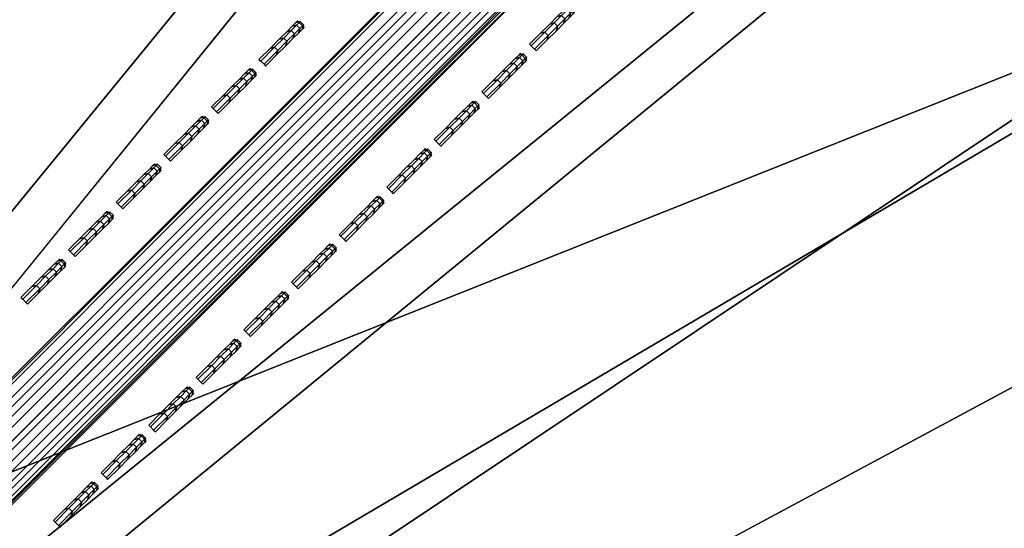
# Model space of a CAD drawing. Header units: inches. Extents: x 0 to 63.6, y -63.6 to 0.
# Tile 385 of 475: x 29.8 to 30.894, y -33.946 to -33.381. Entities that reach past the tile are written whole.
import ezdxf

# ---------------------------------------------------------------- set-up
doc = ezdxf.new("R2010")
doc.units = ezdxf.units.IN
doc.header["$LTSCALE"] = 0.03937
doc.header["$MEASUREMENT"] = 0
for name, color, linetype in [('A-FURN-3-ST', 151, 'Continuous'), ('A-FURN-3-ST-BK', 151, 'Continuous'), ('A-FURN-3-ST-SEAM', 250, 'Continuous'), ('A-FURN-3-STITCH', 15, 'Continuous')]:
    doc.layers.add(name, color=color, linetype=linetype)

msp = doc.modelspace()

# ---------------------------------------------------------------- meshes
at = {"layer": 'A-FURN-3-ST'}
mesh = msp.add_polyface(dxfattribs=at)
corners = [(47.2494, -22.6677, 18), (45.7647, -21.0157, 18), (30.2851, -35.8696, 18), (29.0547, -34.5849, 18), (44.2222, -19.4174, 18), (42.6239, -17.875, 18), (27.77, -33.3546, 18), (40.9719, -16.3902, 18), (26.4332, -32.181, 18), (39.2682, -14.9651, 18), (25.0468, -31.0664, 18), (37.515, -13.6013, 18), (23.6135, -30.0129, 18), (35.7144, -12.3007, 18), (22.136, -29.0223, 18), (33.8688, -11.0648, 18), (42.5956, -16.3574, 5.5), (41.6674, -15.5877, 5.3087), (40.9281, -14.9068, 5.5), (39.9347, -14.1383, 5.3087), (39.2112, -13.515, 5.5), (38.1515, -12.7513, 5.3087), (37.447, -12.1836, 5.5), (41.5964, -15.6696, 5.1464), (39.8666, -14.2227, 5.1464), (38.0865, -12.8381, 5.1464), (36.0566, -11.8078, 5), (37.9893, -12.9679, 5.0381), (37.8745, -13.121, 5), (39.7648, -14.3489, 5.0381), (39.6447, -14.4979, 5), (41.4902, -15.7922, 5.0381), (41.3648, -15.9368, 5), (42.5956, -16.3574, 16.9), (40.9281, -14.9068, 16.9), (39.2112, -13.515, 16.9), (37.447, -12.1836, 16.9), (42.8179, -17.6666, 17.9625), (41.1584, -16.1751, 17.9625), (39.4469, -14.7434, 17.9625), (37.6857, -13.3735, 17.9625), (41.6678, -15.5873, 17.1847), (39.9351, -14.1379, 17.1847), (39.8661, -14.2234, 17.45), (41.5959, -15.6704, 17.45), (39.7564, -14.3596, 17.6778), (41.4814, -15.8025, 17.6778), (39.6134, -14.5369, 17.8526), (41.3322, -15.9746, 17.8526), (38.1519, -12.7509, 17.1847), (38.0861, -12.8389, 17.45), (37.9813, -12.9788, 17.6778), (37.8447, -13.1611, 17.8526), (36.0283, -11.8491, 17.8526), (35.8769, -12.0669, 17.9625), (49.1417, -23.9949, 5), (28.6305, -35.0091, 5), (47.7028, -22.2748, 5), (46.2038, -20.6068, 5), (44.6464, -18.9932, 5), (43.0328, -17.4358, 5), (27.3646, -33.7969, 5), (26.0475, -32.6406, 5), (24.6816, -31.5424, 5), (23.2694, -30.5044, 5), (21.8136, -29.5284, 5), (34.1932, -10.5601, 5)]
mesh.append_faces([[corners[k] for k in face] for face in [(0, 1, 2), (3, 1, 4), (3, 4, 5), (3, 5, 6), (6, 5, 7), (6, 7, 8), (8, 7, 9), (8, 9, 10), (10, 9, 11), (12, 11, 13), (14, 13, 15), (16, 17, 18), (18, 17, 19), (18, 19, 20), (20, 19, 21), (20, 21, 22), (17, 23, 24, 19), (19, 24, 25, 21), (26, 27, 28), (28, 27, 29), (28, 29, 30), (30, 29, 31), (30, 31, 32), (23, 31, 29, 24), (24, 29, 27, 25), (33, 18, 34), (34, 18, 20), (34, 20, 35), (35, 20, 22), (35, 22, 36), (7, 37, 38), (7, 38, 9), (9, 38, 39), (9, 39, 11), (11, 39, 40), (11, 40, 13), (33, 34, 41), (41, 34, 42), (41, 42, 43, 44), (44, 43, 45, 46), (46, 45, 47, 48), (48, 47, 39, 38), (34, 35, 42), (42, 35, 49), (42, 49, 50, 43), (43, 50, 51, 45), (45, 51, 52, 47), (47, 52, 40, 39), (35, 36, 49), (52, 53, 54, 40), (55, 56, 57), (57, 56, 58), (58, 56, 59), (59, 56, 60), (60, 61, 32), (32, 61, 62), (32, 62, 30), (30, 62, 63), (30, 63, 28), (28, 64, 26), (26, 65, 66)]])
mesh = msp.add_polyface(dxfattribs=at)
corners = [(34.1112, -41.826, 5), (33.95, -41.9291, 5.0381), (33.1353, -40.3702, 5), (32.9787, -40.4802, 5.0381), (32.0972, -38.9581, 5), (31.9455, -39.0747, 5.0381), (30.999, -37.5921, 5), (30.8525, -37.7152, 5.0381), (29.8427, -36.275, 5), (30.101, -37.3129, 5.5), (30.6453, -37.8893, 5.3087), (31.243, -38.6788, 5.5), (31.731, -39.2396, 5.3087), (32.323, -40.0941, 5.5), (32.7572, -40.6357, 5.3087), (33.339, -41.5562, 5.5), (33.7221, -42.0749, 5.3087), (33.8134, -42.0165, 5.1464), (32.8459, -40.5734, 5.1464), (31.8169, -39.1736, 5.1464), (30.7283, -37.8196, 5.1464), (34.2889, -43.062, 16.9), (33.339, -41.5562, 16.9), (32.323, -40.0941, 16.9), (31.243, -38.6788, 16.9), (30.101, -37.3129, 16.9), (34.3774, -41.657, 17.9625), (34.6173, -41.5036, 18), (33.3937, -40.1897, 17.9625), (33.6267, -40.0261, 18), (32.3475, -38.7663, 17.9625), (32.5732, -38.5928, 18), (31.2406, -37.3896, 17.9625), (31.4586, -37.2064, 18), (30.0752, -36.062, 17.9625), (30.2851, -35.8696, 18), (29.8797, -36.2413, 17.8526), (31.0375, -37.5603, 17.8526), (32.1372, -38.9281, 17.8526), (33.1766, -40.3422, 17.8526), (34.1539, -41.7999, 17.8526), (29.7118, -36.3953, 17.6778), (30.8631, -37.7068, 17.6778), (31.9566, -39.0669, 17.6778), (32.9902, -40.4731, 17.6778), (33.962, -41.9227, 17.6778), (30.6451, -37.89, 17.1847), (31.7309, -39.2405, 17.1847), (32.7572, -40.6367, 17.1847), (33.7221, -42.076, 17.1847), (33.8147, -42.0168, 17.45), (32.8471, -40.5736, 17.45), (31.818, -39.1735, 17.45), (30.7293, -37.8193, 17.45), (56.8407, -37.5564, 18), (45.7647, -21.0157, 18), (29.0547, -34.5849, 18), (58.2854, -39.3617, 5), (57.3865, -37.3071, 5), (56.4152, -35.2858, 5), (28.6305, -35.0091, 5), (43.0328, -17.4358, 5), (27.3646, -33.7969, 5)]
mesh.append_faces([[corners[k] for k in face] for face in [(0, 1, 2), (2, 1, 3), (2, 3, 4), (4, 3, 5), (4, 5, 6), (6, 5, 7), (6, 7, 8), (9, 10, 11), (11, 10, 12), (11, 12, 13), (13, 12, 14), (13, 14, 15), (15, 14, 16), (17, 16, 14, 18), (18, 14, 12, 19), (19, 12, 10, 20), (1, 17, 18, 3), (3, 18, 19, 5), (5, 19, 20, 7), (15, 21, 22), (15, 22, 13), (13, 22, 23), (13, 23, 11), (11, 23, 24), (11, 24, 9), (9, 24, 25), (26, 27, 28), (28, 27, 29), (28, 29, 30), (30, 29, 31), (30, 31, 32), (32, 31, 33), (32, 33, 34), (34, 33, 35), (34, 36, 37, 32), (32, 37, 38, 30), (30, 38, 39, 28), (28, 39, 40, 26), (36, 41, 42, 37), (37, 42, 43, 38), (38, 43, 44, 39), (39, 44, 45, 40), (46, 25, 24), (46, 24, 47), (47, 24, 23), (47, 23, 48), (48, 23, 22), (48, 22, 49), (50, 45, 44, 51), (51, 44, 43, 52), (52, 43, 42, 53), (49, 50, 51, 48), (48, 51, 52, 47), (47, 52, 53, 46), (31, 54, 33), (33, 54, 35), (35, 55, 56), (57, 4, 6), (58, 6, 8), (59, 8, 60), (61, 60, 62)]])
mesh = msp.add_polyface(dxfattribs=at)
corners = [(30.2851, -35.8696, 18), (48.6745, -24.3714, 18), (47.2494, -22.6677, 18), (52.7253, -28.0019, 5.5), (53.468, -29.1964, 5.3087), (52.2111, -27.3193, 5.3087), (51.456, -26.1926, 5.5), (50.8883, -25.4881, 5.3087), (50.1247, -24.4284, 5.5), (49.5013, -23.705, 5.3087), (48.7328, -22.7115, 5.5), (48.0519, -21.9722, 5.3087), (53.3768, -29.2551, 5.1464), (52.1221, -27.3812, 5.1464), (50.8015, -25.5531, 5.1464), (49.4169, -23.773, 5.1464), (47.97, -22.0432, 5.1464), (47.7028, -22.2748, 5), (47.8474, -22.1494, 5.0381), (49.1417, -23.9949, 5), (49.2907, -23.8748, 5.0381), (50.5186, -25.7651, 5), (50.6717, -25.6503, 5.0381), (51.8318, -27.583, 5), (51.9889, -27.4738, 5.0381), (53.0795, -29.4464, 5), (53.2404, -29.3429, 5.0381), (52.7253, -28.0019, 16.9), (51.456, -26.1926, 16.9), (50.1247, -24.4284, 16.9), (48.7328, -22.7115, 16.9), (47.2822, -21.044, 5.5), (52.5748, -29.7708, 18), (51.5727, -27.7627, 17.9625), (51.3389, -27.9252, 18), (50.2661, -25.9539, 17.9625), (50.0383, -26.1246, 18), (48.8962, -24.1927, 17.9625), (47.4645, -22.4812, 17.9625), (45.973, -20.8217, 17.9625), (53.4684, -29.196, 17.1847), (52.2115, -27.319, 17.1847), (52.1212, -27.3816, 17.45), (53.3759, -29.2554, 17.45), (51.9776, -27.4813, 17.6778), (53.2289, -29.35, 17.6778), (51.7906, -27.6113, 17.8526), (53.0373, -29.4732, 17.8526), (50.8887, -25.4877, 17.1847), (50.8007, -25.5535, 17.45), (50.6608, -25.6583, 17.6778), (50.4785, -25.7949, 17.8526), (49.5017, -23.7046, 17.1847), (49.4162, -23.7735, 17.45), (49.2801, -23.8832, 17.6778), (49.1027, -24.0262, 17.8526), (48.0523, -21.9718, 17.1847), (47.9693, -22.0438, 17.45), (47.8371, -22.1582, 17.6778), (47.665, -22.3075, 17.8526), (28.6305, -35.0091, 5)]
mesh.append_faces([[corners[k] for k in face] for face in [(0, 1, 2), (3, 4, 5), (3, 5, 6), (6, 5, 7), (6, 7, 8), (8, 7, 9), (8, 9, 10), (10, 9, 11), (4, 12, 13, 5), (5, 13, 14, 7), (7, 14, 15, 9), (9, 15, 16, 11), (17, 18, 19), (19, 18, 20), (19, 20, 21), (21, 20, 22), (21, 22, 23), (23, 22, 24), (23, 24, 25), (12, 26, 24, 13), (13, 24, 22, 14), (14, 22, 20, 15), (15, 20, 18, 16), (27, 3, 6), (27, 6, 28), (28, 6, 8), (28, 8, 29), (29, 8, 10), (29, 10, 30), (30, 10, 31), (32, 33, 34), (34, 33, 35), (34, 35, 36), (36, 35, 37), (36, 37, 1), (1, 37, 38), (1, 38, 2), (2, 38, 39), (40, 27, 41), (40, 41, 42, 43), (43, 42, 44, 45), (45, 44, 46, 47), (27, 28, 41), (41, 28, 48), (41, 48, 49, 42), (42, 49, 50, 44), (44, 50, 51, 46), (46, 51, 35, 33), (28, 29, 48), (48, 29, 52), (48, 52, 53, 49), (49, 53, 54, 50), (50, 54, 55, 51), (51, 55, 37, 35), (29, 30, 52), (52, 30, 56), (52, 56, 57, 53), (53, 57, 58, 54), (54, 58, 59, 55), (55, 59, 38, 37), (21, 60, 19)]])
mesh = msp.add_polyface(dxfattribs=at)
corners = [(34.6173, -41.5036, 18), (58.5487, -41.6565, 18), (33.6267, -40.0261, 18), (57.7311, -39.5913, 18), (32.5732, -38.5928, 18), (56.8407, -37.5564, 18), (30.2851, -35.8696, 18), (55.8786, -35.5544, 18), (54.8461, -33.5878, 18), (53.7443, -31.6591, 18), (52.5748, -29.7708, 18), (51.3389, -27.9252, 18), (50.0383, -26.1246, 18), (48.6745, -24.3714, 18), (56.1459, -33.6789, 5.5), (55.7779, -33.0785, 5.3087), (55.0716, -31.7474, 5.5), (54.6574, -31.117, 5.3087), (53.931, -29.8543, 5.5), (53.468, -29.1964, 5.3087), (52.7253, -28.0019, 5.5), (55.6828, -33.1305, 5.1464), (54.5642, -31.1723, 5.1464), (53.3768, -29.2551, 5.1464), (53.0795, -29.4464, 5), (51.9889, -27.4738, 5.0381), (53.2404, -29.3429, 5.0381), (54.2603, -31.353, 5), (54.4248, -31.2552, 5.0381), (55.3727, -33.3003, 5), (55.5405, -33.2084, 5.0381), (56.1459, -33.6789, 16.9), (55.0716, -31.7474, 16.9), (53.931, -29.8543, 16.9), (52.7253, -28.0019, 16.9), (56.1331, -35.4267, 17.9625), (55.0959, -33.4512, 17.9625), (53.9891, -31.5137, 17.9625), (52.8142, -29.6168, 17.9625), (51.5727, -27.7627, 17.9625), (56.3703, -35.3078, 17.8526), (55.3286, -33.3239, 17.8526), (55.7784, -33.0781, 17.1847), (54.6579, -31.1166, 17.1847), (54.5633, -31.1726, 17.45), (55.6819, -33.1308, 17.45), (54.413, -31.2619, 17.6778), (55.5285, -33.2146, 17.6778), (54.2172, -31.3782, 17.8526), (53.4684, -29.196, 17.1847), (53.3759, -29.2554, 17.45), (53.2289, -29.35, 17.6778), (53.0373, -29.4732, 17.8526), (51.7906, -27.6113, 17.8526), (59.1108, -41.4469, 5), (33.1353, -40.3702, 5), (58.2854, -39.3617, 5), (32.0972, -38.9581, 5), (30.999, -37.5921, 5), (57.3865, -37.3071, 5), (29.8427, -36.275, 5), (56.4152, -35.2858, 5), (28.6305, -35.0091, 5), (51.8318, -27.583, 5), (50.5186, -25.7651, 5)]
mesh.append_faces([[corners[k] for k in face] for face in [(0, 1, 2), (2, 1, 3), (2, 3, 4), (4, 3, 5), (6, 5, 7), (6, 7, 8), (8, 9, 6), (6, 9, 10), (6, 10, 11), (11, 12, 6), (6, 12, 13), (14, 15, 16), (16, 15, 17), (16, 17, 18), (18, 17, 19), (18, 19, 20), (15, 21, 22, 17), (17, 22, 23, 19), (24, 25, 26), (24, 26, 27), (27, 26, 28), (27, 28, 29), (29, 28, 30), (21, 30, 28, 22), (22, 28, 26, 23), (31, 16, 32), (32, 16, 18), (32, 18, 33), (33, 18, 20), (33, 20, 34), (7, 35, 36), (7, 36, 8), (8, 36, 37), (8, 37, 9), (9, 37, 38), (9, 38, 10), (10, 38, 39), (40, 41, 36, 35), (31, 32, 42), (42, 32, 43), (42, 43, 44, 45), (45, 44, 46, 47), (47, 46, 48, 41), (41, 48, 37, 36), (32, 33, 43), (43, 33, 49), (43, 49, 50, 44), (44, 50, 51, 46), (46, 51, 52, 48), (48, 52, 38, 37), (33, 34, 49), (52, 53, 39, 38), (54, 55, 56), (56, 55, 57), (56, 58, 59), (59, 60, 61), (61, 62, 29), (29, 62, 27), (27, 62, 24), (24, 62, 63), (63, 62, 64)]])
mesh = msp.add_polyface(dxfattribs=at)
corners = [(29.8427, -36.275, 5), (30.8525, -37.7152, 5.0381), (29.7017, -36.4043, 5.0381), (28.6305, -35.0091, 5), (28.4952, -35.1444, 5.0381), (27.3646, -33.7969, 5), (27.2353, -33.938, 5.0381), (26.0475, -32.6406, 5), (25.9244, -32.7871, 5.0381), (24.6816, -31.5424, 5), (24.9609, -32.3966, 5.5), (25.7503, -32.9943, 5.3087), (26.3267, -33.5386, 5.5), (27.0524, -34.1374, 5.3087), (27.6405, -34.7402, 5.5), (28.3038, -35.3358, 5.3087), (28.8994, -35.9992, 5.5), (29.5022, -36.5872, 5.3087), (30.101, -37.3129, 5.5), (30.6453, -37.8893, 5.3087), (30.7283, -37.8196, 5.1464), (29.5821, -36.5139, 5.1464), (28.3805, -35.2591, 5.1464), (27.1257, -34.0575, 5.1464), (25.82, -32.9113, 5.1464), (30.101, -37.3129, 16.9), (28.8994, -35.9992, 16.9), (27.6405, -34.7402, 16.9), (26.3267, -33.5386, 16.9), (30.0752, -36.062, 17.9625), (30.2851, -35.8696, 18), (28.8534, -34.7862, 17.9625), (29.0547, -34.5849, 18), (27.5776, -33.5644, 17.9625), (27.77, -33.3546, 18), (26.25, -32.399, 17.9625), (26.4332, -32.181, 18), (24.8733, -31.2921, 17.9625), (24.7116, -31.5024, 17.8526), (26.0793, -32.6021, 17.8526), (27.3983, -33.7599, 17.8526), (28.6658, -34.9738, 17.8526), (29.8797, -36.2413, 17.8526), (25.9328, -32.7765, 17.6778), (27.2443, -33.9278, 17.6778), (28.5047, -35.1349, 17.6778), (29.7118, -36.3953, 17.6778), (25.7496, -32.9945, 17.1847), (24.9609, -32.3966, 16.9), (27.0519, -34.1377, 17.1847), (28.3034, -35.3362, 17.1847), (29.5019, -36.5877, 17.1847), (30.6451, -37.89, 17.1847), (30.7293, -37.8193, 17.45), (30.8631, -37.7068, 17.6778), (29.5829, -36.5135, 17.45), (28.3811, -35.2585, 17.45), (27.1262, -34.0567, 17.45), (25.8203, -32.9103, 17.45)]
mesh.append_faces([[corners[k] for k in face] for face in [(0, 1, 2), (0, 2, 3), (3, 2, 4), (3, 4, 5), (5, 4, 6), (5, 6, 7), (7, 6, 8), (7, 8, 9), (10, 11, 12), (12, 11, 13), (12, 13, 14), (14, 13, 15), (14, 15, 16), (16, 15, 17), (16, 17, 18), (18, 17, 19), (20, 19, 17, 21), (21, 17, 15, 22), (22, 15, 13, 23), (23, 13, 11, 24), (1, 20, 21, 2), (2, 21, 22, 4), (4, 22, 23, 6), (6, 23, 24, 8), (18, 25, 16), (16, 25, 26), (16, 26, 14), (14, 26, 27), (14, 27, 12), (12, 27, 28), (12, 28, 10), (29, 30, 31), (31, 30, 32), (31, 32, 33), (33, 32, 34), (33, 34, 35), (35, 34, 36), (35, 36, 37), (37, 38, 39, 35), (35, 39, 40, 33), (33, 40, 41, 31), (31, 41, 42, 29), (39, 43, 44, 40), (40, 44, 45, 41), (41, 45, 46, 42), (47, 48, 28), (47, 28, 49), (49, 28, 27), (49, 27, 50), (50, 27, 26), (50, 26, 51), (51, 26, 25), (51, 25, 52), (53, 54, 46, 55), (55, 46, 45, 56), (56, 45, 44, 57), (57, 44, 43, 58), (52, 53, 55, 51), (51, 55, 56, 50), (50, 56, 57, 49), (49, 57, 58, 47)]])
at = {"layer": 'A-FURN-3-ST-BK'}
mesh = msp.add_polyface(dxfattribs=at)
corners = [(30.941, -31.3661, 18.6363), (30.9526, -31.354, 18.4534), (29.5647, -30.0785, 18.4534), (30.9178, -31.3904, 18.2768), (29.5314, -30.1163, 18.2768), (30.8411, -31.4704, 18.1303), (29.4582, -30.1994, 18.1303), (30.7331, -31.5831, 18.0337), (29.355, -30.3166, 18.0337), (29.2357, -30.4521, 18), (30.6081, -31.7134, 18), (27.8114, -29.2497, 18), (27.9248, -29.1093, 18.0337), (28.023, -28.9878, 18.1303), (28.0926, -28.9017, 18.2768), (28.1243, -28.8625, 18.4534), (29.5536, -30.091, 18.6363), (28.1137, -28.8755, 18.6363), (31.9262, -33.0315, 18), (28.8993, -35.9991, 18), (27.6405, -34.7403, 18), (28.8993, -35.9991, 5.25), (28.8751, -36.0222, 5.125), (27.6405, -34.7403, 5.25), (28.809, -36.0855, 5.0335), (27.5541, -34.8306, 5.0335), (27.6174, -34.7645, 5.125), (28.7186, -36.1719, 5), (30.159, -35.9851, 31.8898), (30.2571, -35.8951, 31.5452), (28.9339, -34.7057, 31.8898), (28.7966, -34.843, 32.204), (30.0159, -36.1163, 32.204), (28.6208, -35.0188, 32.4772), (29.8326, -36.2844, 32.4772), (28.4124, -35.2272, 32.6999), (29.6155, -36.4835, 32.6999), (28.1786, -35.461, 32.8647), (29.3718, -36.7069, 32.8647), (27.9274, -35.7122, 32.9659), (29.1099, -36.947, 32.9659), (29.028, -34.6116, 31.5452), (27.6545, -33.4806, 31.8898), (27.5233, -33.6237, 32.204), (27.7445, -33.3825, 31.5452)]
mesh.append_faces([[corners[k] for k in face] for face in [(0, 1, 2), (2, 1, 3, 4), (4, 3, 5, 6), (6, 5, 7, 8), (8, 7, 9), (9, 7, 10), (9, 11, 8), (8, 11, 12), (8, 12, 13, 6), (6, 13, 14, 4), (4, 14, 15, 2), (2, 15, 16), (16, 15, 17), (16, 0, 2), (18, 19, 20), (18, 20, 10), (10, 20, 9), (19, 21, 20), (21, 22, 23), (22, 24, 25, 26), (24, 27, 25), (28, 29, 30), (28, 30, 31, 32), (32, 31, 33, 34), (34, 33, 35, 36), (36, 35, 37, 38), (38, 37, 39, 40), (29, 41, 30), (30, 41, 42), (30, 42, 43, 31), (41, 44, 42), (41, 0, 44), (44, 0, 16)]])
mesh = msp.add_polyface(dxfattribs=at)
corners = [(34.7641, -35.5259, 18.6363), (35.9313, -37.0057, 18.4534), (34.7771, -35.5153, 18.4534), (33.5486, -34.086, 18.6363), (33.5611, -34.0749, 18.4534), (32.2735, -32.6986, 18.6363), (32.2856, -32.687, 18.4534), (30.941, -31.3661, 18.6363), (30.9526, -31.354, 18.4534), (30.6081, -31.7134, 18), (30.7331, -31.5831, 18.0337), (31.9262, -33.0315, 18), (32.0565, -32.9066, 18.0337), (33.1875, -34.4039, 18), (33.323, -34.2846, 18.0337), (34.3899, -35.8283, 18), (34.5303, -35.7148, 18.0337), (35.5313, -37.302, 18), (34.6518, -35.6166, 18.1303), (33.4402, -34.1814, 18.1303), (32.1692, -32.7985, 18.1303), (30.8411, -31.4704, 18.1303), (35.8908, -37.0357, 18.2768), (35.8018, -37.1016, 18.1303), (34.7379, -35.547, 18.2768), (33.5233, -34.1082, 18.2768), (32.2492, -32.7218, 18.2768), (30.9178, -31.3904, 18.2768), (30.1008, -37.3127, 18), (28.8993, -35.9991, 18), (31.4295, -37.2306, 31.5452), (30.2571, -35.8951, 31.5452), (29.028, -34.6116, 31.5452)]
mesh.append_faces([[corners[k] for k in face] for face in [(0, 1, 2), (0, 2, 3), (3, 2, 4), (3, 4, 5), (5, 4, 6), (5, 6, 7), (7, 6, 8), (9, 10, 11), (11, 10, 12), (11, 12, 13), (13, 12, 14), (13, 14, 15), (15, 14, 16), (15, 16, 17), (18, 16, 14, 19), (19, 14, 12, 20), (20, 12, 10, 21), (22, 23, 18, 24), (24, 18, 19, 25), (25, 19, 20, 26), (26, 20, 21, 27), (1, 22, 24, 2), (2, 24, 25, 4), (4, 25, 26, 6), (6, 26, 27, 8), (15, 28, 13), (13, 28, 29), (13, 29, 11), (30, 0, 3), (30, 3, 31), (31, 3, 5), (31, 5, 32), (32, 5, 7)]])
at = {"layer": 'A-FURN-3-ST-SEAM'}
mesh = msp.add_polyface(dxfattribs=at)
corners = [(0.1, -23.5496, 5.5003), (0.0965, -23.5235, 16.9008), (0.1, -23.5408, 16.9008), (0.0051, -23.5452, 17.0869), (0.0003, -23.5283, 17.0837), (0.0003, -23.5454, 16.9008), (0.0051, -23.5625, 16.9008), (0.003, -23.5667, 5.5003), (0.003, -23.5325, 5.5003), (0.0155, -23.577, 16.9008), (0.025, -23.5929, 5.5003), (0.0304, -23.5867, 16.9008), (0.0587, -23.5989, 5.5003), (0.0655, -23.588, 16.9008), (0.0812, -23.5798, 16.9008), (0.0812, -23.5622, 17.0901), (0.0655, -23.5702, 17.0915), (0.0812, -23.5067, 17.283), (0.0655, -23.5142, 17.286), (0.0883, -23.5818, 5.5003), (0.0929, -23.5664, 16.9008), (0.0929, -23.5489, 17.0876), (0.1, -23.5239, 17.0828), (0.0304, -23.513, 17.2856), (0.0304, -23.5689, 17.0913), (0.0155, -23.504, 17.282), (0.0155, -23.5594, 17.0895), (0.0883, -23.5175, 5.5003), (0.0587, -23.5004, 5.5003), (0.025, -23.5063, 5.5003), (40.0732, -63.5467, 16.9008), (40.0579, -63.5513, 5.5003), (40.0598, -63.5584, 16.9008), (40.0408, -63.5809, 5.5003), (40.0516, -63.5741, 16.9008), (40.0529, -63.6092, 16.9008), (40.0467, -63.6146, 5.5003), (40.0626, -63.6241, 16.9008), (40.0729, -63.6366, 5.5003), (40.0707, -63.6092, 17.0913), (40.0694, -63.5741, 17.0915)]
mesh.append_faces([[corners[k] for k in face] for face in [(0, 1, 2), (3, 4, 5, 6), (6, 5, 7), (7, 5, 8), (6, 7, 9), (9, 7, 10), (9, 10, 11), (11, 10, 12), (11, 12, 13), (13, 12, 14), (13, 14, 15, 16), (16, 15, 17, 18), (12, 19, 14), (14, 19, 20), (14, 20, 21, 15), (19, 0, 20), (20, 0, 2), (20, 2, 21), (21, 2, 22), (18, 23, 24, 16), (16, 24, 11, 13), (23, 25, 26, 24), (24, 26, 9, 11), (26, 3, 6, 9), (30, 31, 32), (31, 33, 32), (32, 33, 34), (34, 33, 35), (35, 33, 36), (35, 36, 37), (37, 36, 38), (39, 40, 34, 35)]])
mesh.append_faces([[corners[k] for k in face] for face in [(8, 10, 7)]], dxfattribs={"vtx0": -1})
mesh.append_faces([[corners[k] for k in face] for face in [(28, 12, 29), (29, 10, 8)]], dxfattribs={"vtx0": -1, "vtx1": -1})
mesh.append_faces([[corners[k] for k in face] for face in [(28, 19, 12), (29, 12, 10)]], dxfattribs={"vtx0": -1, "vtx2": -1})
mesh.append_faces([[corners[k] for k in face] for face in [(0, 19, 27)]], dxfattribs={"vtx1": -1})
mesh = msp.add_polyface(dxfattribs=at)
corners = [(30.761, -32.9312, 22.931), (30.7436, -32.9291, 22.9279), (31.6078, -32.0649, 18.6246), (31.6252, -32.067, 18.6277), (31.3818, -32.3103, 18.0446), (31.3703, -32.3024, 18.0556), (31.308, -32.3858, 18.0321), (31.3576, -32.2915, 18.0612), (31.287, -32.3649, 18.0492), (31.5738, -32.0274, 18.6253), (31.5802, -32.0438, 18.6233), (30.716, -32.908, 22.9266), (30.7096, -32.8916, 22.9286), (30.7278, -32.9212, 22.9263), (31.592, -32.057, 18.6231), (30.7138, -32.8577, 22.9363), (31.578, -31.9936, 18.633), (31.6212, -31.9696, 18.6465), (31.604, -31.9721, 18.6425), (30.7398, -32.8363, 22.9458), (30.757, -32.8338, 22.9497), (30.7742, -32.8378, 22.9524), (31.6383, -31.9736, 18.6491), (31.6696, -32.0142, 18.6473), (31.664, -31.9975, 18.6495), (30.7998, -32.8617, 22.9527), (30.8054, -32.8784, 22.9505), (30.8045, -32.8958, 22.9468), (31.6687, -32.0316, 18.6436), (31.308, -32.3858, 17.9679), (31.3952, -32.3051, 17.9881), (31.3162, -32.3941, 18), (31.3961, -32.3142, 18.013), (31.6563, -32.054, 18.6366), (30.7922, -32.9182, 22.9399), (29.0638, -34.6465, 31.5464), (31.287, -32.3649, 17.9508), (31.3891, -32.2947, 17.975), (31.3909, -32.3146, 18.0299), (31.6421, -32.0634, 18.6319), (30.7779, -32.9275, 22.9351), (29.0496, -34.6559, 31.5416), (30.7247, -32.8446, 22.9411), (31.5889, -31.9804, 18.6378), (31.2632, -32.3411, 18.0433), (31.2632, -32.3411, 17.9567), (31.2477, -32.3255, 18.0171), (31.2477, -32.3255, 17.9829)]
mesh.append_faces([[corners[k] for k in face] for face in [(0, 1, 2, 3), (4, 5, 6), (6, 7, 8), (9, 10, 11, 12), (1, 13, 14, 2), (12, 15, 16, 9), (17, 18, 19, 20), (20, 21, 22, 17), (23, 24, 25, 26), (26, 27, 28, 23), (29, 30, 31), (31, 30, 32), (33, 28, 34), (34, 28, 27), (34, 27, 35), (29, 36, 37), (4, 6, 38), (38, 6, 31), (38, 31, 32), (39, 33, 40), (40, 33, 34), (40, 34, 41), (21, 25, 24, 22), (42, 19, 18, 43), (15, 42, 43, 16), (13, 11, 10, 14), (40, 0, 3, 39)]])
mesh.append_faces([[corners[k] for k in face] for face in [(45, 46, 47)]], dxfattribs={"vtx0": -1})
mesh.append_faces([[corners[k] for k in face] for face in [(29, 8, 36), (36, 44, 45)]], dxfattribs={"vtx0": -1, "vtx1": -1})
mesh.append_faces([[corners[k] for k in face] for face in [(29, 6, 8), (36, 8, 44), (45, 44, 46)]], dxfattribs={"vtx0": -1, "vtx2": -1})
mesh.append_faces([[corners[k] for k in face] for face in [(31, 6, 29)]], dxfattribs={"vtx1": -1})
mesh = msp.add_polyface(dxfattribs=at)
corners = [(28.9581, -34.7341, 31.8222), (28.9412, -34.7315, 31.8175), (29.0152, -34.6575, 31.5344), (29.0327, -34.6595, 31.5375), (30.7436, -32.9291, 22.9279), (30.761, -32.9312, 22.931), (30.7096, -32.8916, 22.9286), (30.716, -32.908, 22.9266), (28.9877, -34.6364, 31.5331), (28.9812, -34.62, 31.5351), (28.9138, -34.7103, 31.8155), (28.907, -34.6942, 31.8186), (28.9256, -34.7234, 31.8151), (28.9995, -34.6496, 31.5329), (30.7278, -32.9212, 22.9263), (28.9102, -34.6613, 31.8303), (28.9854, -34.5861, 31.5428), (30.7138, -32.8577, 22.9363), (30.757, -32.8338, 22.9497), (30.7398, -32.8363, 22.9458), (29.0115, -34.5647, 31.5523), (29.0287, -34.5622, 31.5563), (28.9349, -34.6412, 31.8449), (28.9516, -34.6393, 31.8509), (28.9683, -34.6436, 31.855), (29.0458, -34.5661, 31.5589), (30.7742, -32.8378, 22.9524), (30.8054, -32.8784, 22.9505), (30.7998, -32.8617, 22.9527), (29.0715, -34.59, 31.5593), (29.0771, -34.6067, 31.557), (28.994, -34.6676, 31.8555), (28.9998, -34.6839, 31.8521), (28.9995, -34.7009, 31.8465), (29.0762, -34.6241, 31.5534), (30.8045, -32.8958, 22.9468), (29.0638, -34.6465, 31.5464), (28.9881, -34.7222, 31.8357), (28.8773, -34.833, 32.1153), (29.0496, -34.6559, 31.5416), (30.7922, -32.9182, 22.9399), (28.9745, -34.731, 31.8285), (28.9204, -34.6488, 31.8377), (28.9964, -34.5729, 31.5476), (30.7247, -32.8446, 22.9411), (30.7779, -32.9275, 22.9351)]
mesh.append_faces([[corners[k] for k in face] for face in [(0, 1, 2, 3), (3, 2, 4, 5), (6, 7, 8, 9), (9, 8, 10, 11), (1, 12, 13, 2), (2, 13, 14, 4), (11, 15, 16, 9), (9, 16, 17, 6), (18, 19, 20, 21), (21, 20, 22, 23), (23, 24, 25, 21), (21, 25, 26, 18), (27, 28, 29, 30), (30, 29, 31, 32), (32, 33, 34, 30), (30, 34, 35, 27), (36, 35, 34), (36, 34, 37), (37, 34, 33), (37, 33, 38), (39, 40, 36), (39, 36, 41), (41, 36, 37), (24, 31, 29, 25), (25, 29, 28, 26), (42, 22, 20, 43), (43, 20, 19, 44), (15, 42, 43, 16), (16, 43, 44, 17), (12, 10, 8, 13), (13, 8, 7, 14), (41, 0, 3, 39), (39, 3, 5, 45)]])
at = {"layer": 'A-FURN-3-STITCH'}
mesh = msp.add_polymesh((7, 4), dxfattribs=at)
for k, corner in enumerate([(30.4163, -33.3726, 24.999), (30.4144, -33.3708, 24.999), (30.4108, -33.3671, 24.999), (30.4089, -33.3652, 24.999), (30.4145, -33.3744, 25.038), (30.4157, -33.3695, 25.0392), (30.412, -33.3658, 25.0392), (30.4071, -33.367, 25.038), (30.4105, -33.3784, 25.0767), (30.4117, -33.3735, 25.0779), (30.408, -33.3698, 25.0779), (30.4031, -33.371, 25.0767), (30.4044, -33.3845, 25.1149), (30.4056, -33.3796, 25.116), (30.4019, -33.3759, 25.116), (30.397, -33.3772, 25.1149), (30.3961, -33.3928, 25.1522), (30.3974, -33.3878, 25.1534), (30.3937, -33.3841, 25.1534), (30.3888, -33.3854, 25.1522), (30.3859, -33.403, 25.1885), (30.3871, -33.3981, 25.1897), (30.3834, -33.3944, 25.1897), (30.3785, -33.3957, 25.1885), (30.3736, -33.4153, 25.2236), (30.3718, -33.4134, 25.2236), (30.3681, -33.4097, 25.2236), (30.3663, -33.4079, 25.2236)]):
    mesh.set_mesh_vertex(divmod(k, 4), corner)
mesh = msp.add_polymesh((7, 4), dxfattribs=at)
for k, corner in enumerate([(30.1157, -33.3894, 25.7894), (30.1138, -33.3876, 25.7894), (30.1101, -33.3839, 25.7894), (30.1083, -33.382, 25.7894), (30.1138, -33.3912, 25.8284), (30.1151, -33.3863, 25.8296), (30.1114, -33.3826, 25.8296), (30.1065, -33.3839, 25.8284), (30.1098, -33.3952, 25.8671), (30.1111, -33.3903, 25.8683), (30.1074, -33.3866, 25.8683), (30.1025, -33.3879, 25.8671), (30.1037, -33.4013, 25.9053), (30.105, -33.3964, 25.9064), (30.1013, -33.3927, 25.9064), (30.0964, -33.394, 25.9053), (30.0955, -33.4096, 25.9426), (30.0967, -33.4046, 25.9438), (30.0931, -33.401, 25.9438), (30.0881, -33.4022, 25.9426), (30.0852, -33.4198, 25.9789), (30.0865, -33.4149, 25.9801), (30.0828, -33.4112, 25.9801), (30.0779, -33.4125, 25.9789), (30.073, -33.4321, 26.014), (30.0712, -33.4302, 26.014), (30.0675, -33.4265, 26.014), (30.0656, -33.4247, 26.014)]):
    mesh.set_mesh_vertex(divmod(k, 4), corner)
mesh = msp.add_polymesh((7, 4), dxfattribs=at)
for k, corner in enumerate([(30.3634, -33.4255, 25.2625), (30.3615, -33.4237, 25.2625), (30.3579, -33.42, 25.2625), (30.356, -33.4181, 25.2625), (30.3616, -33.4273, 25.3015), (30.3628, -33.4224, 25.3027), (30.3591, -33.4187, 25.3027), (30.3542, -33.42, 25.3015), (30.3576, -33.4313, 25.3402), (30.3588, -33.4264, 25.3414), (30.3551, -33.4227, 25.3414), (30.3502, -33.4239, 25.3402), (30.3514, -33.4374, 25.3783), (30.3527, -33.4325, 25.3795), (30.349, -33.4288, 25.3795), (30.3441, -33.4301, 25.3783), (30.3432, -33.4457, 25.4157), (30.3445, -33.4407, 25.4168), (30.3408, -33.4371, 25.4168), (30.3359, -33.4383, 25.4157), (30.333, -33.4559, 25.452), (30.3342, -33.451, 25.4531), (30.3305, -33.4473, 25.4531), (30.3256, -33.4486, 25.452), (30.3207, -33.4682, 25.487), (30.3189, -33.4663, 25.487), (30.3152, -33.4626, 25.487), (30.3133, -33.4608, 25.487)]):
    mesh.set_mesh_vertex(divmod(k, 4), corner)
mesh = msp.add_polymesh((7, 4), dxfattribs=at)
for k, corner in enumerate([(30.0628, -33.4423, 26.0529), (30.0609, -33.4405, 26.0529), (30.0572, -33.4368, 26.0529), (30.0554, -33.4349, 26.0529), (30.0609, -33.4441, 26.0919), (30.0622, -33.4392, 26.0931), (30.0585, -33.4355, 26.0931), (30.0536, -33.4368, 26.0919), (30.0569, -33.4481, 26.1306), (30.0582, -33.4432, 26.1318), (30.0545, -33.4395, 26.1318), (30.0496, -33.4408, 26.1306), (30.0508, -33.4543, 26.1687), (30.052, -33.4493, 26.1699), (30.0484, -33.4457, 26.1699), (30.0434, -33.4469, 26.1687), (30.0426, -33.4625, 26.2061), (30.0438, -33.4576, 26.2072), (30.0401, -33.4539, 26.2072), (30.0352, -33.4551, 26.2061), (30.0323, -33.4727, 26.2424), (30.0336, -33.4678, 26.2435), (30.0299, -33.4641, 26.2435), (30.025, -33.4654, 26.2424), (30.0201, -33.485, 26.2774), (30.0183, -33.4831, 26.2774), (30.0146, -33.4794, 26.2774), (30.0127, -33.4776, 26.2774)]):
    mesh.set_mesh_vertex(divmod(k, 4), corner)
mesh = msp.add_polymesh((7, 4), dxfattribs=at)
for k, corner in enumerate([(30.3105, -33.4784, 25.526), (30.3086, -33.4766, 25.5259), (30.305, -33.4729, 25.5259), (30.3031, -33.471, 25.526), (30.3087, -33.4802, 25.565), (30.3099, -33.4753, 25.5661), (30.3062, -33.4716, 25.5661), (30.3013, -33.4729, 25.565), (30.3047, -33.4842, 25.6037), (30.3059, -33.4793, 25.6048), (30.3022, -33.4756, 25.6048), (30.2973, -33.4769, 25.6037), (30.2985, -33.4903, 25.6418), (30.2998, -33.4854, 25.643), (30.2961, -33.4817, 25.643), (30.2912, -33.483, 25.6418), (30.2903, -33.4986, 25.6791), (30.2916, -33.4936, 25.6803), (30.2879, -33.49, 25.6803), (30.283, -33.4912, 25.6791), (30.2801, -33.5088, 25.7154), (30.2813, -33.5039, 25.7166), (30.2776, -33.5002, 25.7166), (30.2727, -33.5015, 25.7154), (30.2678, -33.5211, 25.7505), (30.266, -33.5192, 25.7505), (30.2623, -33.5155, 25.7505), (30.2604, -33.5137, 25.7505)]):
    mesh.set_mesh_vertex(divmod(k, 4), corner)
mesh = msp.add_polymesh((7, 4), dxfattribs=at)
for k, corner in enumerate([(30.0099, -33.4952, 26.3164), (30.008, -33.4934, 26.3163), (30.0043, -33.4897, 26.3163), (30.0025, -33.4878, 26.3164), (30.008, -33.497, 26.3554), (30.0093, -33.4921, 26.3565), (30.0056, -33.4884, 26.3565), (30.0007, -33.4897, 26.3554), (30.004, -33.501, 26.3941), (30.0053, -33.4961, 26.3952), (30.0016, -33.4924, 26.3952), (29.9967, -33.4937, 26.3941), (29.9979, -33.5072, 26.4322), (29.9991, -33.5022, 26.4334), (29.9955, -33.4986, 26.4334), (29.9905, -33.4998, 26.4322), (29.9897, -33.5154, 26.4695), (29.9909, -33.5105, 26.4707), (29.9872, -33.5068, 26.4707), (29.9823, -33.508, 26.4695), (29.9794, -33.5256, 26.5058), (29.9807, -33.5207, 26.507), (29.977, -33.517, 26.507), (29.972, -33.5183, 26.5058), (29.9672, -33.5379, 26.5409), (29.9654, -33.536, 26.5409), (29.9617, -33.5323, 26.5409), (29.9598, -33.5305, 26.5409)]):
    mesh.set_mesh_vertex(divmod(k, 4), corner)
mesh = msp.add_polymesh((7, 4), dxfattribs=at)
for k, corner in enumerate([(30.2576, -33.5313, 25.7894), (30.2557, -33.5295, 25.7894), (30.252, -33.5258, 25.7894), (30.2502, -33.5239, 25.7894), (30.2557, -33.5331, 25.8284), (30.257, -33.5282, 25.8296), (30.2533, -33.5245, 25.8296), (30.2484, -33.5258, 25.8284), (30.2518, -33.5371, 25.8671), (30.253, -33.5322, 25.8683), (30.2493, -33.5285, 25.8683), (30.2444, -33.5298, 25.8671), (30.2456, -33.5433, 25.9053), (30.2469, -33.5383, 25.9064), (30.2432, -33.5347, 25.9064), (30.2383, -33.5359, 25.9053), (30.2374, -33.5515, 25.9426), (30.2386, -33.5466, 25.9438), (30.235, -33.5429, 25.9438), (30.23, -33.5441, 25.9426), (30.2271, -33.5617, 25.9789), (30.2284, -33.5568, 25.9801), (30.2247, -33.5531, 25.9801), (30.2198, -33.5544, 25.9789), (30.2149, -33.574, 26.014), (30.2131, -33.5721, 26.014), (30.2094, -33.5684, 26.014), (30.2075, -33.5666, 26.014)]):
    mesh.set_mesh_vertex(divmod(k, 4), corner)
mesh = msp.add_polymesh((7, 4), dxfattribs=at)
for k, corner in enumerate([(29.9569, -33.5481, 26.5798), (29.9551, -33.5463, 26.5798), (29.9514, -33.5426, 26.5798), (29.9496, -33.5408, 26.5798), (29.9551, -33.55, 26.6188), (29.9564, -33.545, 26.62), (29.9527, -33.5413, 26.62), (29.9477, -33.5426, 26.6188), (29.9511, -33.5539, 26.6575), (29.9524, -33.549, 26.6587), (29.9487, -33.5453, 26.6587), (29.9438, -33.5466, 26.6575), (29.945, -33.5601, 26.6957), (29.9462, -33.5552, 26.6968), (29.9425, -33.5515, 26.6968), (29.9376, -33.5527, 26.6957), (29.9368, -33.5683, 26.733), (29.938, -33.5634, 26.7342), (29.9343, -33.5597, 26.7342), (29.9294, -33.5609, 26.733), (29.9265, -33.5786, 26.7693), (29.9277, -33.5736, 26.7705), (29.9241, -33.57, 26.7705), (29.9191, -33.5712, 26.7693), (29.9143, -33.5908, 26.8043), (29.9125, -33.5889, 26.8044), (29.9088, -33.5852, 26.8044), (29.9069, -33.5834, 26.8043)]):
    mesh.set_mesh_vertex(divmod(k, 4), corner)
mesh = msp.add_polymesh((7, 4), dxfattribs=at)
for k, corner in enumerate([(30.2047, -33.5842, 26.0529), (30.2028, -33.5824, 26.0529), (30.1991, -33.5787, 26.0529), (30.1973, -33.5768, 26.0529), (30.2028, -33.586, 26.0919), (30.2041, -33.5811, 26.0931), (30.2004, -33.5774, 26.0931), (30.1955, -33.5787, 26.0919), (30.1988, -33.59, 26.1306), (30.2001, -33.5851, 26.1318), (30.1964, -33.5814, 26.1318), (30.1915, -33.5827, 26.1306), (30.1927, -33.5962, 26.1687), (30.194, -33.5912, 26.1699), (30.1903, -33.5876, 26.1699), (30.1854, -33.5888, 26.1687), (30.1845, -33.6044, 26.2061), (30.1857, -33.5995, 26.2072), (30.1821, -33.5958, 26.2072), (30.1771, -33.597, 26.2061), (30.1742, -33.6147, 26.2424), (30.1755, -33.6097, 26.2435), (30.1718, -33.606, 26.2435), (30.1669, -33.6073, 26.2424), (30.162, -33.6269, 26.2774), (30.1602, -33.625, 26.2774), (30.1565, -33.6213, 26.2774), (30.1546, -33.6195, 26.2774)]):
    mesh.set_mesh_vertex(divmod(k, 4), corner)
mesh = msp.add_polymesh((7, 4), dxfattribs=at)
for k, corner in enumerate([(29.904, -33.601, 26.8433), (29.9022, -33.5992, 26.8433), (29.8985, -33.5955, 26.8433), (29.8967, -33.5937, 26.8433), (29.9022, -33.6029, 26.8823), (29.9034, -33.5979, 26.8835), (29.8998, -33.5943, 26.8835), (29.8948, -33.5955, 26.8823), (29.8982, -33.6069, 26.921), (29.8994, -33.6019, 26.9222), (29.8958, -33.5983, 26.9222), (29.8908, -33.5995, 26.921), (29.8921, -33.613, 26.9591), (29.8933, -33.6081, 26.9603), (29.8896, -33.6044, 26.9603), (29.8847, -33.6056, 26.9591), (29.8839, -33.6212, 26.9965), (29.8851, -33.6163, 26.9976), (29.8814, -33.6126, 26.9976), (29.8765, -33.6138, 26.9965), (29.8736, -33.6315, 27.0328), (29.8748, -33.6265, 27.0339), (29.8712, -33.6229, 27.0339), (29.8662, -33.6241, 27.0328), (29.8613, -33.6437, 27.0678), (29.8595, -33.6418, 27.0678), (29.8559, -33.6382, 27.0678), (29.854, -33.6364, 27.0678)]):
    mesh.set_mesh_vertex(divmod(k, 4), corner)
mesh = msp.add_polymesh((7, 4), dxfattribs=at)
for k, corner in enumerate([(30.1518, -33.6371, 26.3164), (30.1499, -33.6353, 26.3163), (30.1462, -33.6316, 26.3163), (30.1444, -33.6298, 26.3164), (30.1499, -33.639, 26.3554), (30.1512, -33.634, 26.3565), (30.1475, -33.6304, 26.3565), (30.1426, -33.6316, 26.3554), (30.1459, -33.6429, 26.3941), (30.1472, -33.638, 26.3952), (30.1435, -33.6343, 26.3952), (30.1386, -33.6356, 26.3941), (30.1398, -33.6491, 26.4322), (30.1411, -33.6442, 26.4334), (30.1374, -33.6405, 26.4334), (30.1324, -33.6417, 26.4322), (30.1316, -33.6573, 26.4695), (30.1328, -33.6524, 26.4707), (30.1291, -33.6487, 26.4707), (30.1242, -33.6499, 26.4695), (30.1213, -33.6676, 26.5058), (30.1226, -33.6626, 26.507), (30.1189, -33.659, 26.507), (30.114, -33.6602, 26.5058), (30.1091, -33.6798, 26.5409), (30.1073, -33.6779, 26.5409), (30.1036, -33.6742, 26.5409), (30.1017, -33.6724, 26.5409)]):
    mesh.set_mesh_vertex(divmod(k, 4), corner)
mesh = msp.add_polymesh((7, 4), dxfattribs=at)
for k, corner in enumerate([(29.8511, -33.6539, 27.1067), (29.8493, -33.6521, 27.1067), (29.8456, -33.6484, 27.1067), (29.8438, -33.6466, 27.1067), (29.8493, -33.6558, 27.1458), (29.8505, -33.6508, 27.1469), (29.8469, -33.6472, 27.1469), (29.8419, -33.6484, 27.1458), (29.8453, -33.6598, 27.1845), (29.8465, -33.6548, 27.1856), (29.8429, -33.6512, 27.1856), (29.8379, -33.6524, 27.1845), (29.8392, -33.6659, 27.2226), (29.8404, -33.661, 27.2238), (29.8367, -33.6573, 27.2238), (29.8318, -33.6585, 27.2226), (29.831, -33.6741, 27.2599), (29.8322, -33.6692, 27.2611), (29.8285, -33.6655, 27.2611), (29.8236, -33.6667, 27.2599), (29.8207, -33.6844, 27.2962), (29.8219, -33.6795, 27.2974), (29.8182, -33.6758, 27.2974), (29.8133, -33.677, 27.2962), (29.8084, -33.6966, 27.3313), (29.8066, -33.6947, 27.3313), (29.803, -33.6911, 27.3313), (29.8011, -33.6893, 27.3313)]):
    mesh.set_mesh_vertex(divmod(k, 4), corner)
mesh = msp.add_polymesh((7, 4), dxfattribs=at)
for k, corner in enumerate([(30.0989, -33.69, 26.5798), (30.097, -33.6882, 26.5798), (30.0933, -33.6845, 26.5798), (30.0915, -33.6827, 26.5798), (30.097, -33.6919, 26.6188), (30.0983, -33.6869, 26.62), (30.0946, -33.6833, 26.62), (30.0897, -33.6845, 26.6188), (30.093, -33.6959, 26.6575), (30.0943, -33.6909, 26.6587), (30.0906, -33.6873, 26.6587), (30.0857, -33.6885, 26.6575), (30.0869, -33.702, 26.6957), (30.0881, -33.6971, 26.6968), (30.0845, -33.6934, 26.6968), (30.0795, -33.6946, 26.6957), (30.0787, -33.7102, 26.733), (30.0799, -33.7053, 26.7342), (30.0762, -33.7016, 26.7342), (30.0713, -33.7028, 26.733), (30.0684, -33.7205, 26.7693), (30.0697, -33.7155, 26.7705), (30.066, -33.7119, 26.7705), (30.0611, -33.7131, 26.7693), (30.0562, -33.7327, 26.8043), (30.0544, -33.7308, 26.8044), (30.0507, -33.7272, 26.8044), (30.0488, -33.7254, 26.8043)]):
    mesh.set_mesh_vertex(divmod(k, 4), corner)
mesh = msp.add_polymesh((7, 4), dxfattribs=at)
for k, corner in enumerate([(30.0459, -33.7429, 26.8433), (30.0441, -33.7411, 26.8433), (30.0404, -33.7374, 26.8433), (30.0386, -33.7356, 26.8433), (30.0441, -33.7448, 26.8823), (30.0454, -33.7399, 26.8835), (30.0417, -33.7362, 26.8835), (30.0367, -33.7374, 26.8823), (30.0401, -33.7488, 26.921), (30.0414, -33.7438, 26.9222), (30.0377, -33.7402, 26.9222), (30.0328, -33.7414, 26.921), (30.034, -33.7549, 26.9591), (30.0352, -33.75, 26.9603), (30.0316, -33.7463, 26.9603), (30.0266, -33.7475, 26.9591), (30.0258, -33.7631, 26.9965), (30.027, -33.7582, 26.9976), (30.0233, -33.7545, 26.9976), (30.0184, -33.7557, 26.9965), (30.0155, -33.7734, 27.0328), (30.0167, -33.7685, 27.0339), (30.0131, -33.7648, 27.0339), (30.0081, -33.766, 27.0328), (30.0033, -33.7856, 27.0678), (30.0015, -33.7837, 27.0678), (29.9978, -33.7801, 27.0678), (29.9959, -33.7783, 27.0678)]):
    mesh.set_mesh_vertex(divmod(k, 4), corner)
mesh = msp.add_polymesh((7, 4), dxfattribs=at)
for k, corner in enumerate([(29.993, -33.7958, 27.1067), (29.9912, -33.794, 27.1067), (29.9875, -33.7903, 27.1067), (29.9857, -33.7885, 27.1067), (29.9912, -33.7977, 27.1458), (29.9924, -33.7928, 27.1469), (29.9888, -33.7891, 27.1469), (29.9838, -33.7903, 27.1458), (29.9872, -33.8017, 27.1845), (29.9885, -33.7968, 27.1856), (29.9848, -33.7931, 27.1856), (29.9798, -33.7943, 27.1845), (29.9811, -33.8078, 27.2226), (29.9823, -33.8029, 27.2238), (29.9786, -33.7992, 27.2238), (29.9737, -33.8004, 27.2226), (29.9729, -33.816, 27.2599), (29.9741, -33.8111, 27.2611), (29.9704, -33.8074, 27.2611), (29.9655, -33.8087, 27.2599), (29.9626, -33.8263, 27.2962), (29.9638, -33.8214, 27.2974), (29.9602, -33.8177, 27.2974), (29.9552, -33.8189, 27.2962), (29.9504, -33.8385, 27.3313), (29.9485, -33.8367, 27.3313), (29.9449, -33.833, 27.3313), (29.943, -33.8312, 27.3313)]):
    mesh.set_mesh_vertex(divmod(k, 4), corner)
mesh = msp.add_polymesh((7, 4), dxfattribs=at)
for k, corner in enumerate([(29.9401, -33.8488, 27.3702), (29.9383, -33.8469, 27.3702), (29.9346, -33.8432, 27.3702), (29.9328, -33.8414, 27.3702), (29.9383, -33.8506, 27.4092), (29.9395, -33.8457, 27.4104), (29.9359, -33.842, 27.4104), (29.9309, -33.8432, 27.4092), (29.9343, -33.8546, 27.4479), (29.9355, -33.8497, 27.4491), (29.9319, -33.846, 27.4491), (29.9269, -33.8472, 27.4479), (29.9282, -33.8607, 27.486), (29.9294, -33.8558, 27.4872), (29.9257, -33.8521, 27.4872), (29.9208, -33.8533, 27.486), (29.92, -33.8689, 27.5234), (29.9212, -33.864, 27.5246), (29.9175, -33.8603, 27.5246), (29.9126, -33.8616, 27.5234), (29.9097, -33.8792, 27.5597), (29.9109, -33.8743, 27.5609), (29.9072, -33.8706, 27.5609), (29.9023, -33.8718, 27.5597), (29.8974, -33.8914, 27.5947), (29.8956, -33.8896, 27.5948), (29.892, -33.8859, 27.5948), (29.8901, -33.8841, 27.5947)]):
    mesh.set_mesh_vertex(divmod(k, 4), corner)
mesh = msp.add_polymesh((7, 4), dxfattribs=at)
for k, corner in enumerate([(29.8872, -33.9017, 27.6337), (29.8854, -33.8998, 27.6337), (29.8817, -33.8962, 27.6337), (29.8799, -33.8943, 27.6337), (29.8854, -33.9035, 27.6727), (29.8866, -33.8986, 27.6739), (29.8829, -33.8949, 27.6739), (29.878, -33.8961, 27.6727), (29.8814, -33.9075, 27.7114), (29.8826, -33.9026, 27.7126), (29.879, -33.8989, 27.7126), (29.874, -33.9001, 27.7114), (29.8753, -33.9136, 27.7495), (29.8765, -33.9087, 27.7507), (29.8728, -33.905, 27.7507), (29.8679, -33.9063, 27.7495), (29.867, -33.9218, 27.7868), (29.8683, -33.9169, 27.788), (29.8646, -33.9132, 27.788), (29.8597, -33.9145, 27.7868), (29.8568, -33.9321, 27.8232), (29.858, -33.9272, 27.8243), (29.8543, -33.9235, 27.8243), (29.8494, -33.9247, 27.8232), (29.8445, -33.9444, 27.8582), (29.8427, -33.9425, 27.8582), (29.839, -33.9388, 27.8582), (29.8372, -33.937, 27.8582)]):
    mesh.set_mesh_vertex(divmod(k, 4), corner)

doc.saveas('drawing.dxf')
